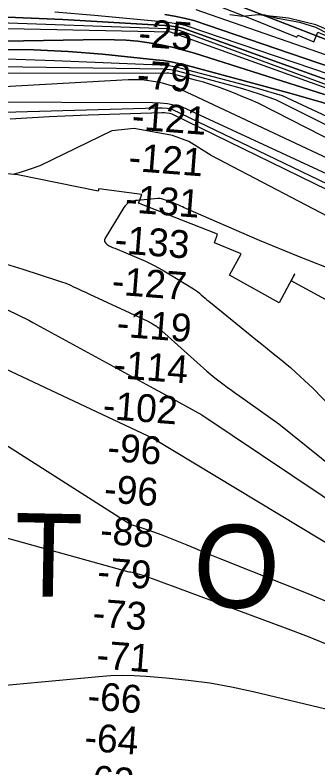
# Model space of a CAD drawing. Extents: x 3625074 to 3663148, y 511451 to 537151.
# Drawn here: x 3655795 to 3656524, y 530685 to 532497 of the extents above; entities that cross this region are included whole.
import ezdxf

# ---------------------------------------------------------------- set-up
doc = ezdxf.new("R2010")
doc.units = 0
for name, color, linetype in [('V-RIVR-EDGE', 7, 'Continuous'), ('V-RIVR-IDEN', 7, 'Continuous'), ('V-RIVR-RANG', 7, 'Continuous'), ('V-RRAP-RVMT', 7, 'Continuous'), ('V-SITE-VEGE', 7, 'Continuous'), ('V-TOPO-DPTH', 7, 'Continuous'), ('V-TOPO-MAJR', 7, 'Continuous'), ('V-TOPO-MINR', 7, 'Continuous'), ('V-TOPO-WATR', 7, 'Continuous')]:
    doc.layers.add(name, color=color, linetype=linetype)

msp = doc.modelspace()

# ---------------------------------------------------------------- linework, layer by layer
at = {"layer": 'V-RIVR-EDGE'}
for points in [[(3656518.6, 532473.8), (3656453.1, 532489.9), (3656379.6, 532498), (3656342.2, 532493.8), (3656311.6, 532497.6)], [(3656606.2, 532436.8), (3656518.6, 532473.8)]]:
    msp.add_lwpolyline(points, dxfattribs=at)
at = {"layer": 'V-RRAP-RVMT'}
for points in [[(3656287.9, 532518.3), (3656363.6, 532488.2), (3656473.1, 532444.3), (3656475.5, 532449.3), (3656513.5, 532433.1), (3656523.3, 532456.3), (3656601.2, 532423.2)], [(3656099.8, 532065.4), (3655996.3, 532079.4), (3655994.8, 532073.4), (3655801.8, 532112.9), (3655685.6, 532124.1), (3655594.5, 532134.9), (3655593.5, 532140.1), (3655407.1, 532160.2), (3655408.2, 532172.2)], [(3656459.5, 531857.3), (3656468.2, 531873.4), (3656467.6, 531873.7), (3656430.6, 531804.8), (3656311.2, 531871.1), (3656339, 531922.8), (3656275.2, 531949.2), (3656281.9, 531969.7), (3656092.2, 532044.7), (3656099.8, 532065.4)], [(3657444, 531331.8), (3657410.4, 531347.4), (3657402.3, 531331.1), (3657286.5, 531391.5), (3657292.9, 531404.2), (3657167.1, 531474.9), (3657163.6, 531469.7), (3657043.4, 531537.5), (3657037.1, 531525.7), (3656915.9, 531591), (3656904.6, 531568.9), (3656771.1, 531640.8), (3656799.5, 531695.2), (3656798.7, 531695.6), (3656789.6, 531678.1), (3656459.5, 531857.3)]]:
    msp.add_lwpolyline(points, dxfattribs=at)
at = {"layer": 'V-SITE-VEGE'}
msp.add_lwpolyline([(3656548.3, 532452.1), (3656518.4, 532467.4), (3656479.7, 532479.3), (3656426.1, 532489.3), (3656393.5, 532497.8)], dxfattribs=at)
at = {"layer": 'V-TOPO-DPTH'}
for points in [[(3656212, 532568), (3657320.4, 532136.5), (3657320.6, 532136.4), (3657320.9, 532136.2), (3657322.1, 532135.7), (3657324.1, 532134.7), (3657327.1, 532133.1), (3657329.3, 532131.8), (3657330.4, 532131.1), (3658391.2, 531468.5)], [(3656155.7, 532498.6), (3656178.9, 532494.5), (3656202, 532489.5), (3656224.9, 532483.9), (3657187.8, 532155), (3657210, 532145.5), (3657250.6, 532127.9), (3657279.8, 532114.8), (3657308.7, 532101.2), (3657337.2, 532086.8), (3657365.5, 532072), (3657472.6, 532014), (3657553.9, 531969.1), (3657634.5, 531923.2), (3657714.4, 531875.9), (3657793.7, 531827.6)], [(3657793.7, 531827.6), (3657714.4, 531875.9), (3657634.5, 531923.2), (3657553.9, 531969.1), (3657472.6, 532014), (3657365.5, 532072), (3657337.2, 532086.8), (3657308.7, 532101.2), (3657279.8, 532114.8), (3657250.6, 532127.9), (3657210, 532145.5), (3657187.8, 532155), (3656224.9, 532483.9), (3656202, 532489.5), (3656178.9, 532494.5), (3656155.7, 532498.6)], [(3654383, 532316.9), (3655000.1, 532476.2), (3655017.8, 532480.1), (3655035.7, 532483.3), (3655053.7, 532485.2), (3655071.8, 532486.3), (3655376.1, 532494.5), (3655509.7, 532496.4), (3655643.3, 532496), (3655776.8, 532492.3), (3655910.3, 532486.3), (3656155.2, 532472.2), (3656166.2, 532471.3), (3656177.1, 532469.9), (3656187.9, 532468), (3656198.7, 532465.6), (3657268.9, 532081.2), (3657281.8, 532075.4), (3657294.7, 532069.4), (3657307.4, 532063.1), (3657320, 532056.6), (3657636.3, 531888.1), (3657768.8, 531815.9)], [(3657768.8, 531815.9), (3657636.3, 531888.1), (3657320, 532056.6), (3657307.4, 532063.1), (3657294.7, 532069.4), (3657281.8, 532075.4), (3657268.9, 532081.2), (3656198.7, 532465.6), (3656187.9, 532468), (3656177.1, 532469.9), (3656166.2, 532471.3), (3656155.2, 532472.2), (3655910.3, 532486.3), (3655776.8, 532492.3), (3655643.3, 532496), (3655509.7, 532496.4), (3655376.1, 532494.5), (3655071.8, 532486.3), (3655053.7, 532485.2), (3655035.7, 532483.3), (3655017.8, 532480.1), (3655000.1, 532476.2), (3654383, 532316.9)], [(3658000.6, 531660.9), (3657327.6, 532019.3), (3657322, 532022.3), (3657316.5, 532025.2), (3657310.9, 532028.1), (3657305.3, 532031), (3657299.7, 532033.9), (3657296.9, 532035.3), (3657294.1, 532036.8), (3657291.3, 532038.2), (3657288.5, 532039.6), (3657284.2, 532041.8), (3657282.1, 532042.9), (3657278.9, 532044.6), (3657276.1, 532046), (3657275.6, 532046.2), (3657065.4, 532134), (3656168.9, 532456.2), (3655464.5, 532470.8)], [(3658000.6, 531660.9), (3657327.6, 532019.3), (3657322, 532022.3), (3657316.5, 532025.2), (3657310.9, 532028.1), (3657305.3, 532031), (3657299.7, 532033.9), (3657296.9, 532035.3), (3657294.1, 532036.8), (3657291.3, 532038.2), (3657288.5, 532039.6), (3657284.2, 532041.8), (3657282.1, 532042.9), (3657278.9, 532044.6), (3657276.1, 532046), (3657275.6, 532046.2), (3657065.4, 532134), (3656168.9, 532456.2), (3655464.5, 532470.8)], [(3655099.5, 532423.1), (3656006.5, 532438.1), (3656034.5, 532437.8), (3656062.4, 532436.7), (3656090.2, 532434.2), (3656117.9, 532430.7), (3656145.5, 532425.9), (3656172.9, 532420.2), (3656199.9, 532413.2), (3656226.7, 532405.4), (3656539.1, 532305.9)], [(3655099.5, 532423.1), (3656006.5, 532438.1), (3656034.5, 532437.8), (3656062.4, 532436.7), (3656090.2, 532434.2), (3656117.9, 532430.7), (3656145.5, 532425.9), (3656172.9, 532420.2), (3656199.9, 532413.2), (3656226.7, 532405.4), (3656539.1, 532305.9)], [(3657809.9, 531682.5), (3657671.2, 531756.2), (3657531.4, 531828), (3657323.8, 531931.9), (3657287.1, 531950.4), (3657250.5, 531969.3), (3657214.1, 531988.4), (3657177.9, 532007.8), (3657075.5, 532063.3), (3656612.4, 532262), (3656534.7, 532286.5), (3656456.3, 532309.2), (3656206.3, 532376.5), (3656188.3, 532380.9), (3656170.2, 532384.7), (3656152, 532387.6), (3656133.6, 532389.9), (3656005.7, 532402.8), (3655923.2, 532409.4), (3655840.6, 532413.6), (3655758, 532414.3)], [(3655758, 532414.3), (3655840.6, 532413.6), (3655923.2, 532409.4), (3656005.7, 532402.8), (3656133.6, 532389.9), (3656152, 532387.6), (3656170.2, 532384.7), (3656188.3, 532380.9), (3656206.3, 532376.5), (3656456.3, 532309.2), (3656534.7, 532286.5), (3656612.4, 532262), (3657075.5, 532063.3), (3657177.9, 532007.8), (3657214.1, 531988.4), (3657250.5, 531969.3), (3657287.1, 531950.4), (3657323.8, 531931.9), (3657531.4, 531828), (3657671.2, 531756.2), (3657809.9, 531682.5)]]:
    msp.add_lwpolyline(points, dxfattribs=at)
at = {"layer": 'V-TOPO-MAJR'}
for points in [[(3657084.9, 532001.4), (3656438.1, 532303), (3656378.1, 532320.2), (3656195.4, 532368.9), (3656182.4, 532371.9), (3656169.4, 532374.3), (3656156.3, 532375.9), (3656143, 532376.9), (3655890.2, 532387.5), (3655750.7, 532391.6)], [(3657834.4, 531438.4), (3657704.4, 531513.4), (3657572.6, 531585.1), (3657439.5, 531654.7), (3657191.9, 531780.1), (3657181.7, 531785.2), (3657171.4, 531790.1), (3657160.9, 531794.9), (3657150.5, 531799.5), (3656173.2, 532269.9), (3656161.3, 532272.1), (3656149.2, 532273.1), (3656137, 532273.4), (3655484.2, 532255.1)], [(3655346, 531846.6), (3656128, 531478), (3656830.9, 531054.1), (3656836.2, 531051.5), (3656841.3, 531048.7), (3656846.2, 531045.5), (3656850.9, 531042.1), (3656871.5, 531025.8), (3656886.1, 531013.7), (3656900.3, 531001.1), (3656913.9, 530987.9), (3656927.2, 530974.3), (3657029.8, 530863.3), (3657045.8, 530846.1), (3657061.8, 530829), (3657077.9, 530811.9), (3657094.1, 530794.9), (3657110.3, 530778), (3657126.6, 530761.1), (3657142.9, 530744.2), (3657159.3, 530727.4), (3657214.8, 530670.4)]]:
    msp.add_lwpolyline(points, dxfattribs=at)
at = {"layer": 'V-TOPO-MINR'}
for points in [[(3658391.2, 531468.5), (3657330.4, 532131.1), (3657329.3, 532131.8), (3657327.1, 532133.1), (3657324.1, 532134.7), (3657322.1, 532135.7), (3657320.9, 532136.2), (3657320.6, 532136.4), (3657320.4, 532136.5), (3656212, 532568)], [(3657771.4, 531829.5), (3657655, 531895.3), (3657537.8, 531959.6), (3657342.8, 532064.3), (3657322.3, 532075), (3657301.7, 532085.3), (3657280.8, 532095.1), (3657259.7, 532104.5), (3657160.5, 532147.5), (3656206.5, 532471.3), (3656192.1, 532474.5), (3656177.6, 532477.3), (3656163, 532479.5), (3656148.4, 532481.2), (3655986.2, 532496.6), (3655890.4, 532504)], [(3658392.5, 531461.6), (3657571.3, 531973.2), (3657529.5, 531998.7), (3657487.5, 532023.7), (3657445.1, 532048), (3657402.3, 532071.8), (3657351.2, 532099.7), (3657333.7, 532109), (3657316.1, 532117.9), (3657298.2, 532126.4), (3657280.1, 532134.5), (3657264.3, 532141.3), (3657254.1, 532145.8), (3657243.8, 532150.3), (3657233.5, 532154.8), (3657223.2, 532159.4), (3657213, 532164), (3657202.8, 532168.7), (3657192.7, 532173.6), (3657182.6, 532178.5), (3656231, 532509.8)], [(3657768.8, 531815.9), (3657636.3, 531888.1), (3657320, 532056.6), (3657307.4, 532063.1), (3657294.7, 532069.4), (3657281.8, 532075.4), (3657268.9, 532081.2), (3656198.7, 532465.6), (3656187.9, 532468), (3656177.1, 532469.9), (3656166.2, 532471.3), (3656155.2, 532472.2), (3655910.3, 532486.3), (3655776.8, 532492.3), (3655643.3, 532496), (3655509.7, 532496.4), (3655376.1, 532494.5), (3655071.8, 532486.3), (3655053.7, 532485.2), (3655035.7, 532483.3), (3655017.8, 532480.1), (3655000.1, 532476.2), (3654383, 532316.9)], [(3657823, 531770.8), (3657297.1, 532048.7), (3657292.4, 532051.1), (3657287.7, 532053.5), (3657282.8, 532055.7), (3657278, 532057.9), (3656190.8, 532460), (3656183.7, 532461.5), (3656176.5, 532462.7), (3656169.3, 532463.5), (3656162, 532464), (3655710.9, 532480), (3655598.6, 532482.9), (3655486.3, 532484.4), (3655374, 532483.8), (3655261.6, 532481.7), (3655063.3, 532476.1), (3655050.2, 532475.3), (3655037.2, 532473.9), (3655024.3, 532471.6), (3655011.4, 532468.7), (3654742.2, 532398.9)], [(3658000.6, 531660.9), (3657327.6, 532019.3), (3657322, 532022.3), (3657316.5, 532025.2), (3657310.9, 532028.1), (3657305.3, 532031), (3657299.7, 532033.9), (3657296.9, 532035.3), (3657294.1, 532036.8), (3657291.3, 532038.2), (3657288.5, 532039.6), (3657284.2, 532041.8), (3657282.1, 532042.9), (3657278.9, 532044.6), (3657276.1, 532046), (3657275.6, 532046.2), (3657065.4, 532134), (3656168.9, 532456.2), (3655464.5, 532470.8)], [(3656539.1, 532305.9), (3656226.7, 532405.4), (3656199.9, 532413.2), (3656172.9, 532420.2), (3656145.5, 532425.9), (3656117.9, 532430.7), (3656090.2, 532434.2), (3656062.4, 532436.7), (3656034.5, 532437.8), (3656006.5, 532438.1), (3655099.5, 532423.1)], [(3657809.9, 531682.5), (3657671.2, 531756.2), (3657531.4, 531828), (3657323.8, 531931.9), (3657287.1, 531950.4), (3657250.5, 531969.3), (3657214.1, 531988.4), (3657177.9, 532007.8), (3657075.5, 532063.3), (3656612.4, 532262), (3656534.7, 532286.5), (3656456.3, 532309.2), (3656206.3, 532376.5), (3656188.3, 532380.9), (3656170.2, 532384.7), (3656152, 532387.6), (3656133.6, 532389.9), (3656005.7, 532402.8), (3655923.2, 532409.4), (3655840.6, 532413.6), (3655758, 532414.3)], [(3657848.1, 531587.3), (3657742.5, 531637.4), (3657637, 531688), (3657532, 531739.4), (3657427.3, 531791.4), (3657252.5, 531878.9), (3657235.3, 531887.5), (3657218.1, 531896), (3657200.9, 531904.5), (3657183.6, 531913), (3657053.3, 531976.6), (3657036.9, 531984.9), (3656422.2, 532293.2), (3656382.7, 532307), (3656342.7, 532319.4), (3656302.4, 532330.9), (3656185.7, 532362.1), (3656177.3, 532364), (3656168.8, 532365.5), (3656160.2, 532366.4), (3656151.6, 532366.8), (3655531.5, 532376)], [(3656884.2, 532027.8), (3656380.1, 532285), (3656361.6, 532293), (3656343.1, 532300.8), (3656324.4, 532308.4), (3656305.7, 532315.9), (3656286.8, 532322.9), (3656267.8, 532329.5), (3656248.6, 532335.5), (3656229.2, 532341), (3656176, 532355.2), (3656172.1, 532356.1), (3656168.1, 532356.8), (3656164.1, 532357.1), (3656160.1, 532357.3), (3655157.1, 532356.4)], [(3658116, 531355.5), (3657205.7, 531862), (3657203.6, 531863.1), (3657201.4, 531864.1), (3656854, 532008.4), (3656823.7, 532022), (3656181.5, 532323.7), (3656165.6, 532328.8), (3656149.5, 532333), (3656133.2, 532336.7), (3656116.8, 532339.3), (3656100.3, 532341.1), (3656083.7, 532341.7), (3656067.1, 532341.4), (3655100.7, 532286.6), (3655084.2, 532285.1), (3655067.8, 532282.8), (3655051.6, 532279.4), (3655035.5, 532275.1), (3654878.1, 532227.8), (3654783.6, 532198.7), (3654689.5, 532168.6)], [(3656881.9, 531959), (3656197.5, 532275.3), (3656179.9, 532279.9), (3656162.1, 532283.3), (3656144.1, 532285.2), (3656126, 532286.1), (3655687.8, 532287.5)], [(3657833.9, 531414.3), (3657170, 531772.2), (3657167.3, 531773.5), (3657164.6, 531774.8), (3657161.8, 531776), (3656172.7, 532258.5), (3656166.6, 532260), (3656160.5, 532261.1), (3656154.3, 532261.6), (3656148, 532261.7), (3655971.7, 532256.2), (3655877.4, 532252.1), (3655783.1, 532246.5)], [(3658196.4, 531183.9), (3657483.2, 531567.1), (3657427.8, 531596.2), (3657371.9, 531624.5), (3657315.6, 531651.7), (3657258.8, 531678.2), (3657196.5, 531706.5), (3657170.6, 531718), (3657144.5, 531729.2), (3657118.1, 531739.8), (3657091.7, 531750.2), (3657040.2, 531769.7), (3656987.8, 531789.5), (3656935.4, 531809.2), (3656266.4, 532159.1), (3656213.1, 532193), (3656173.8, 532207.1), (3656081.2, 532224.2), (3656027.8, 532218.7), (3655854.6, 532134.8), (3655833.5, 532127.1), (3655812.2, 532119.9), (3655790.8, 532113.2)], [(3656570.6, 531879.4), (3656476.5, 531916.1), (3656383.1, 531954.8), (3656205.7, 532031.8), (3656201.6, 532033.6), (3656197.5, 532035.5), (3656193.5, 532037.4), (3656189.4, 532039.4), (3656185.4, 532041.4), (3656181.3, 532043.2), (3656177.1, 532044.8), (3656172.9, 532046.4), (3656150, 532054.3), (3656147.1, 532055), (3656144.2, 532055.6), (3656141.2, 532055.8), (3656138.2, 532055.7), (3656089.3, 532051.3), (3656084.5, 532050.6), (3656079.8, 532049.7), (3656075.2, 532048.2), (3656070.7, 532046.5), (3656066.6, 532044.2), (3656062.8, 532041.5), (3656059.6, 532038.1), (3656056.7, 532034.3), (3656011.8, 531960.4), (3656010.6, 531956.2), (3656010.5, 531952.2), (3656012.4, 531948.8), (3656015.5, 531945.6), (3656020.2, 531943), (3656024.9, 531940.4), (3656029.8, 531938.1), (3656034.7, 531936), (3656087.8, 531914), (3656108.7, 531904.8), (3656129.3, 531894.9), (3656149.3, 531884), (3656169, 531872.4), (3656223.9, 531838.4), (3656228.9, 531835.2), (3656233.8, 531831.7), (3656238.5, 531828), (3656243.1, 531824), (3656247.5, 531820), (3656252.1, 531816.1), (3656256.7, 531812.2), (3656261.3, 531808.4), (3656360.5, 531727.8), (3656374.3, 531716.5), (3656388.3, 531705.3), (3656402.2, 531694.2), (3656416.2, 531683.1), (3656430.1, 531671.9), (3656443.8, 531660.5), (3656457.3, 531648.7), (3656470.6, 531636.8), (3656491.5, 531617.6), (3656511.6, 531599.4), (3656856.4, 531242.3)], [(3655772.5, 531898.6), (3655814.1, 531885.7), (3655897.2, 531858.7), (3655907.1, 531855.3), (3655916.9, 531851.7), (3655926.5, 531847.7), (3655936, 531843.5), (3655945.5, 531839.1), (3655955, 531834.7), (3655964.4, 531830.3), (3655973.9, 531825.9), (3656114.4, 531760.3), (3656117.4, 531758.9), (3656120.2, 531757.5), (3656123.1, 531755.9), (3656125.9, 531754.3), (3656133.8, 531749.5), (3656134.7, 531749), (3656137.2, 531747.2), (3656139.7, 531745.2), (3656140.5, 531744.5), (3656256.7, 531640.5), (3656266.1, 531632.4), (3656275.6, 531624.5), (3656285.3, 531616.8), (3656295.2, 531609.4), (3656305.2, 531602.1), (3656315.3, 531594.8), (3656325.4, 531587.6), (3656335.4, 531580.4), (3656429.2, 531513.5), (3656869.1, 531159.7)], [(3655777.2, 531788.2), (3655828.2, 531762.6), (3655837.6, 531757.6), (3656129, 531598.3), (3656149.7, 531587.5), (3656244.4, 531534.8), (3656822.9, 531146.9)], [(3655300.7, 531764.1), (3656073.4, 531271.4), (3656081.5, 531269.1), (3656089.6, 531266.6), (3656097.5, 531263.9), (3656127.8, 531253.3), (3656148, 531246), (3656168.2, 531238.4), (3656188.1, 531230.5), (3656208, 531222.2), (3656227.8, 531213.9), (3656247.7, 531205.6), (3656267.6, 531197.5), (3656287.6, 531189.5), (3656441.1, 531128.6), (3656502.9, 531103.5), (3656564.5, 531077.9)], [(3655242.1, 531386.4), (3656068.5, 531157.5), (3656070.6, 531157.3), (3656072.7, 531157), (3656076.8, 531156.1), (3656090.3, 531152.5), (3656099, 531150), (3656107.7, 531147.3), (3656116.2, 531144.4), (3656124.8, 531141.3), (3656133.7, 531137.9), (3656146.7, 531133.1), (3656159.7, 531128.2), (3656172.7, 531123.4), (3656185.7, 531118.5), (3656444.7, 531022.7), (3656499.9, 531001.5), (3656554.8, 530979.5)], [(3655685.3, 530876.2), (3655996.3, 530905.5), (3656024.7, 530907.5), (3656053.2, 530908.4), (3656081.6, 530907.8), (3656110.1, 530906.3), (3656158.8, 530902.4), (3656211.4, 530896.9), (3656263.8, 530889.9), (3656315.8, 530880.4), (3656367.5, 530869.3), (3656703.7, 530788.9), (3656713.7, 530785.5), (3656723.2, 530781.2), (3656731.7, 530775.3), (3656739.7, 530768.3), (3656772.7, 530734.2), (3656774.9, 530731.7), (3656776.9, 530729), (3657254.5, 530242.8)]]:
    msp.add_lwpolyline(points, dxfattribs=at)
at = {"layer": 'V-TOPO-WATR'}
msp.add_lwpolyline([(3657793.7, 531827.6), (3657714.4, 531875.9), (3657634.5, 531923.2), (3657553.9, 531969.1), (3657472.6, 532014), (3657365.5, 532072), (3657337.2, 532086.8), (3657308.7, 532101.2), (3657279.8, 532114.8), (3657250.6, 532127.9), (3657210, 532145.5), (3657187.8, 532155), (3656224.9, 532483.9), (3656202, 532489.5), (3656178.9, 532494.5), (3656155.7, 532498.6)], dxfattribs=at)

# ---------------------------------------------------------------- texts
at = {"layer": 'V-RIVR-IDEN'}
for s, rotation, p in [('T', 358.8837, (3655791.9, 531099.1)), ('O', 357.3995, (3656219.6, 531075.3))]:
    msp.add_text(s, height=200, rotation=rotation, dxfattribs=at).set_placement(p)
at = {"layer": 'V-RIVR-RANG'}
for s, p in [('-25', (3656090.1, 532421.9)), ('-79', (3656086.6, 532321.9)), ('-121', (3656074.5, 532222.5)), ('-121', (3656066.5, 532122.8)), ('-131', (3656058.1, 532023.2)), ('-133', (3656033.1, 531924.8)), ('-127', (3656026.2, 531825.1)), ('-119', (3656038, 531723.8)), ('-114', (3656030, 531624.2)), ('-102', (3656004.5, 531525.8)), ('-96', (3656015.5, 531424.7)), ('-96', (3656007.6, 531325)), ('-88', (3655998.1, 531225.4)), ('-79', (3655991.4, 531125.7)), ('-73', (3655980.1, 531026.2)), ('-71', (3655989.3, 530925.2)), ('-66', (3655967.9, 530826.6)), ('-64', (3655960.3, 530726.9)), ('-62', (3655949.4, 530627.4))]:
    msp.add_text(s, height=67, rotation=355.5939, dxfattribs=at).set_placement(p)

doc.saveas('drawing.dxf')
